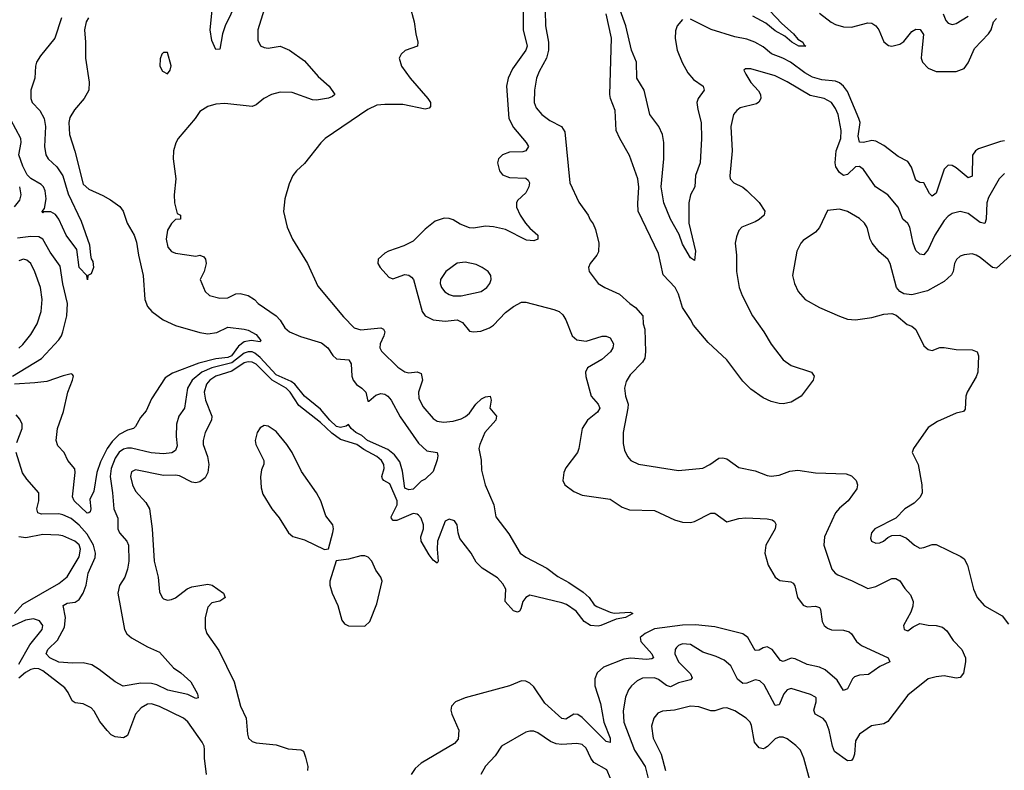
# Model space of a CAD drawing. Header units: inches. Extents: x 1682530 to 1839546, y 640742 to 791647.
# Tile 351 of 656: x 1711215 to 1716109, y 751190 to 754921. Entities that reach past the tile are written whole.
import ezdxf

# ---------------------------------------------------------------- set-up
doc = ezdxf.new("R2010")
doc.units = ezdxf.units.IN
doc.header["$MEASUREMENT"] = 0
doc.layers.add('B7715', color=7, linetype='Continuous')

msp = doc.modelspace()

# ---------------------------------------------------------------- linework, layer by layer
at = {"layer": 'B7715', "color": 5}
for points, elevation in [([(1712292.7, 755007.3), (1712236.8, 754890), (1712223.5, 754850), (1712210, 754775.3), (1712190, 754772.7), (1712170, 754817.2), (1712161.6, 754870), (1712181.6, 755070)], 540), ([(1713716.8, 755010), (1713717.7, 754870), (1713737.8, 754790), (1713730.7, 754770), (1713663.7, 754676.3), (1713643.5, 754630), (1713634, 754590), (1713646.1, 754430), (1713670, 754385.4), (1713733.1, 754310), (1713744.4, 754290), (1713730.7, 754270), (1713715.9, 754264.1), (1713650, 754262), (1713614.9, 754250), (1713595.3, 754230), (1713589.2, 754210), (1713599.1, 754170), (1713614.9, 754150), (1713650, 754135.9), (1713730, 754132.7), (1713743.1, 754123.1), (1713749.2, 754110), (1713745.7, 754090), (1713730, 754060.3), (1713690, 754022.4), (1713684.3, 754010), (1713685.1, 753990), (1713702, 753950), (1713729.2, 753909.2), (1713750, 753884.2), (1713790.3, 753850), (1713790.4, 753830), (1713770, 753821.4), (1713734.8, 753825.2), (1713630, 753877.5), (1713570, 753892.2), (1713530, 753895.2), (1713470, 753884.8), (1713450, 753886.2), (1713405.1, 753905.1), (1713370, 753926), (1713350, 753933.3), (1713325.3, 753934.7), (1713280.3, 753919.7), (1713230, 753879.6), (1713170, 753819.7), (1713123.7, 753796.3), (1713047.3, 753770), (1713030, 753760.5), (1712997.1, 753730), (1712995.8, 753710), (1713007.4, 753690), (1713050, 753641.7), (1713070, 753632.8), (1713130, 753653.9), (1713150, 753651.9), (1713162.1, 753642.1), (1713171.9, 753630), (1713215.3, 753470), (1713230, 753448.7), (1713270, 753430.1), (1713330, 753422.3), (1713390, 753428.8), (1713416.6, 753416.6), (1713450, 753373.4), (1713470, 753369.3), (1713506.7, 753373.3), (1713550, 753390.2), (1713570, 753403.5), (1713630, 753466.3), (1713670, 753495.8), (1713710, 753516.8), (1713730, 753516.6), (1713870, 753480.7), (1713895.8, 753470), (1713913.9, 753453.9), (1713929.1, 753430), (1713961.5, 753350), (1713983.8, 753330), (1714030, 753323.1), (1714110, 753348.4), (1714130, 753348.9), (1714150, 753339.5), (1714166.5, 753310), (1714163.9, 753290), (1714151.2, 753270), (1714108.4, 753231.6), (1714038, 753190), (1714027.7, 753170), (1714028.2, 753148.2), (1714054.8, 753050), (1714090.2, 753010), (1714098, 752990), (1714087.3, 752970), (1714036.9, 752930), (1714011.4, 752890), (1713994.2, 752790), (1713986.9, 752770), (1713930, 752694.3), (1713919.3, 752670), (1713914.4, 752630), (1713924.4, 752610), (1713970, 752576.2), (1714010, 752558.4), (1714150, 752538.3), (1714210, 752498.9), (1714245.3, 752485.3), (1714370, 752481.7), (1714470, 752435.8), (1714510, 752424.4), (1714550, 752422), (1714570, 752427), (1714650, 752468.5), (1714670, 752468.2), (1714730, 752426), (1714790, 752442), (1714824.5, 752444.5), (1714930, 752440.8), (1714955.6, 752435.6), (1714967.3, 752427.3), (1714973, 752413), (1714970.3, 752390), (1714924, 752310), (1714919.5, 752270), (1714934.9, 752210), (1714970.3, 752150), (1714993.9, 752133.9), (1715047.8, 752127.8), (1715059.7, 752119.7), (1715067.9, 752107.9), (1715080.6, 752050), (1715110, 752011.5), (1715130, 752002.6), (1715170, 752006.9), (1715190, 751999.5), (1715195, 751990), (1715203.5, 751930), (1715214.4, 751910), (1715230, 751896.5), (1715250, 751888.8), (1715310, 751887.6), (1715338.2, 751878.2), (1715349.2, 751869.2), (1715374.6, 751830), (1715398.9, 751810), (1715531.7, 751750), (1715540.3, 751730), (1715490, 751706.2), (1715433.5, 751666.5), (1715390, 751663.7), (1715364.4, 751655.6), (1715354.6, 751645.4), (1715330, 751595.4), (1715310, 751586.9), (1715278.8, 751638.8), (1715218.4, 751690), (1715190, 751702.4), (1715130, 751715.5), (1715070, 751744.6), (1715050, 751747.2), (1715010, 751730.8), (1714996.1, 751736.1), (1714954.6, 751790), (1714930, 751803.9), (1714910, 751799.4), (1714890, 751788.2), (1714870, 751786.4), (1714834.7, 751850), (1714810, 751868.4), (1714670, 751902.8), (1714574, 751914), (1714510, 751912.1), (1714370, 751893.6), (1714324.2, 751870), (1714299.4, 751850), (1714303, 751830), (1714357.2, 751770), (1714364.7, 751750), (1714356.3, 751743.7), (1714330, 751740.7), (1714252.7, 751747.3), (1714217.3, 751742.7), (1714117, 751703), (1714085.1, 751674.9), (1714074.3, 751645.7), (1714073.2, 751610), (1714102.4, 751522.4), (1714118.5, 751430), (1714150.1, 751350), (1714150, 751328.7), (1714130, 751333.5), (1714010, 751452.6), (1713990, 751467.3), (1713970, 751469.9), (1713930, 751444), (1713910, 751447.7), (1713824.4, 751524.4), (1713770, 751605.1), (1713750, 751622.7), (1713730, 751632.9), (1713710, 751635.1), (1713650, 751610.7), (1713429.3, 751550.7), (1713381.6, 751530), (1713361.3, 751510), (1713358.7, 751490), (1713363.1, 751470), (1713397.7, 751390), (1713394.4, 751345.6), (1713375.8, 751324.2), (1713210, 751225.8), (1713180.9, 751199.1), (1713160.2, 751170)], 620), ([(1714510, 754921.8), (1714482.3, 754890), (1714474.7, 754865.3), (1714472.8, 754827.2), (1714483.3, 754770), (1714507.6, 754707.6), (1714536.8, 754656.8), (1714564.3, 754624.3), (1714611.7, 754590), (1714617.4, 754570), (1714588, 754530), (1714581.6, 754510), (1714585.8, 754474.2), (1714602.1, 754410), (1714604.2, 754330), (1714596.6, 754210), (1714574.1, 754145.9), (1714570.2, 754089.8), (1714549.5, 754050.5), (1714541.7, 754010), (1714541.1, 753910), (1714573.7, 753770), (1714570, 753724.5), (1714550, 753737), (1714510, 753805.7), (1714493.4, 753853.4), (1714450.4, 753930.4), (1714417.5, 754010), (1714404.2, 754090), (1714417.2, 754230), (1714416.5, 754310), (1714409.9, 754349.9), (1714391.9, 754390), (1714347.7, 754450), (1714319.4, 754570), (1714283, 754630), (1714281.7, 754710), (1714256.6, 754770), (1714227.9, 754890), (1714178.1, 755030)], 620), ([(1714884.1, 755030), (1715002.7, 754902.7), (1715061.5, 754850), (1715083.6, 754823.6), (1715108.2, 754810), (1715114.4, 754794.4), (1715122.8, 754790), (1715087.1, 754790), (1715053.5, 754810), (1715018.5, 754838.5), (1714970, 754864.9), (1714924.3, 754904.3), (1714858.9, 754938.9)], 580), ([(1712430, 754972), (1712399.1, 754870), (1712399.3, 754819.3), (1712411.7, 754791.7), (1712430, 754782), (1712450, 754780.3), (1712510, 754788.9), (1712555.5, 754770), (1712630, 754715.8), (1712699, 754639), (1712753, 754590), (1712782, 754550), (1712770, 754539.5), (1712750, 754531.8), (1712690, 754520.5), (1712670, 754522), (1712570, 754558.7), (1712510, 754561.6), (1712466, 754550), (1712428.4, 754530), (1712390, 754497.6), (1712370.3, 754489.7), (1712235.1, 754504.9), (1712190, 754500.7), (1712150.5, 754489.5), (1712110, 754464), (1712086.8, 754430), (1712002.8, 754330), (1711990.6, 754309.4), (1711978.8, 754270), (1711977.3, 754230), (1711990.4, 754130), (1711982.8, 754050), (1711984.7, 754010), (1711998, 753958), (1712014, 753950), (1712014, 753930), (1711990, 753928), (1711970, 753908.7), (1711950, 753875.3), (1711942.6, 753830), (1711950.4, 753790), (1711969.1, 753769.1), (1711990, 753760.4), (1712090, 753746), (1712111, 753751), (1712130, 753742), (1712138, 753730), (1712142, 753710), (1712132, 753670), (1712112, 753630), (1712136, 753570), (1712158, 753550), (1712210, 753536.3), (1712250, 753539.1), (1712290, 753558), (1712310, 753560.5), (1712351, 753550), (1712382.8, 753530), (1712400.7, 753510), (1712489.5, 753449.5), (1712510, 753427.2), (1712532.3, 753390), (1712556.5, 753370), (1712610, 753346.1), (1712715, 753315), (1712746.2, 753290), (1712771.6, 753251.6), (1712790, 753235), (1712850.1, 753230.1), (1712863, 753210), (1712865.4, 753150), (1712871.7, 753130), (1712888.3, 753108.3), (1712916.1, 753090), (1712935.9, 753070), (1712945.5, 753025.5), (1712950, 753024.9), (1712985.3, 753054.7), (1713010, 753062.5), (1713030, 753059.3), (1713045, 753050), (1713061.2, 753030), (1713106.6, 752946.6), (1713196.7, 752816.7), (1713238, 752778), (1713290.3, 752770), (1713293.5, 752753.5), (1713290, 752734), (1713270, 752675.3), (1713230, 752638), (1713210, 752628), (1713170, 752588), (1713150, 752584), (1713130, 752593.2), (1713117, 752677), (1713104.1, 752724.1), (1713077.6, 752757.6), (1713044.1, 752784.1), (1712944.2, 752830), (1712914.8, 752854.8), (1712886, 752870), (1712863.2, 752890), (1712850, 752909.7), (1712838.5, 752901.5), (1712810, 752894.3), (1712790, 752899.5), (1712755.9, 752930), (1712710, 752984.9), (1712630, 753049.6), (1712583.2, 753110), (1712563.6, 753123.6), (1712490, 753156.5), (1712410, 753242.6), (1712384, 753264), (1712370, 753269.7), (1712350, 753270.4), (1712330, 753263.4), (1712270, 753215.5), (1712169.3, 753190.7), (1712120.5, 753170), (1712071.9, 753130), (1712048.5, 753090), (1712033.5, 752990), (1712006.3, 752950), (1711994.1, 752910), (1711991.9, 752850), (1711997.7, 752802.3), (1711990, 752780.5), (1711971.7, 752768.3), (1711930, 752763.4), (1711868.9, 752768.9), (1711770, 752791.4), (1711750, 752791.7), (1711730, 752786), (1711710, 752772), (1711690, 752741.4), (1711669.8, 752690), (1711664.3, 752650), (1711676.9, 752570), (1711682.7, 752490), (1711702.8, 752442.8), (1711702.7, 752390), (1711710.8, 752370), (1711747.1, 752330), (1711755.5, 752310), (1711757.4, 752230), (1711750.5, 752189.5), (1711737.5, 752150), (1711710.5, 752109.5), (1711702, 752070), (1711736.3, 751890), (1711747.9, 751867.9), (1711770, 751849.1), (1711850, 751803.7), (1711910, 751778), (1711978.9, 751698.9), (1712015, 751675), (1712066.3, 751630), (1712099.3, 751570), (1712102, 751550), (1712090, 751547.8), (1712050, 751567.3), (1711951.8, 751588.2), (1711896, 751616), (1711870, 751622.5), (1711816.7, 751623.3), (1711728.7, 751608.7), (1711690, 751629.7), (1711610, 751692.1), (1711574.2, 751714.2), (1711530, 751724.1), (1711477.8, 751722.2), (1711410, 751728), (1711364.5, 751750), (1711347.1, 751770), (1711354.3, 751790), (1711402.8, 751837.2), (1711437.8, 751902.2), (1711442.2, 751950), (1711431.1, 752010), (1711450, 752020.9), (1711490, 752025.4), (1711510, 752039.3), (1711530, 752070.2), (1711545.4, 752110), (1711555.4, 752170), (1711590, 752248.1), (1711591.4, 752270), (1711581.6, 752310), (1711550, 752364.6), (1711510, 752408.3), (1711470, 752441.5), (1711430, 752460.6), (1711410, 752464.4), (1711323.8, 752463.8), (1711304.8, 752470), (1711300.5, 752490), (1711309.8, 752530), (1711309.7, 752570), (1711250, 752637.4), (1711228.3, 752668.3), (1711196.8, 752770)], 560), ([(1713154.4, 754990), (1713176.2, 754910), (1713183.2, 754850), (1713193.6, 754810), (1713192, 754790), (1713131.5, 754768.5), (1713110.5, 754750), (1713100.5, 754730), (1713112, 754690), (1713155.6, 754630), (1713243.2, 754530), (1713256.1, 754510), (1713257.6, 754490), (1713250, 754481.6), (1713230, 754476.8), (1713119.6, 754499.6), (1713030, 754499.9), (1712990, 754495.4), (1712946, 754474), (1712733.4, 754330), (1712711.5, 754308.5), (1712630, 754206.6), (1712590, 754169.3), (1712573.3, 754146.7), (1712554.3, 754105.7), (1712533.4, 754030), (1712526.9, 753966.9), (1712543.7, 753890), (1712570.4, 753830), (1712645.3, 753710), (1712696.5, 753596.5), (1712824.1, 753444.1), (1712878, 753390), (1712910, 753379.2), (1713010, 753390.1), (1713022.7, 753382.7), (1713029.4, 753370), (1713025.1, 753350), (1713005.9, 753310), (1713005.6, 753290), (1713013.2, 753273.2), (1713094.7, 753194.7), (1713130, 753170.2), (1713150, 753165.5), (1713190.9, 753170.9), (1713210, 753162.6), (1713216.6, 753130), (1713197.4, 753070), (1713199.4, 753039.4), (1713219, 752999), (1713270, 752938.9), (1713290, 752924.9), (1713320.9, 752920.9), (1713370, 752925.8), (1713410, 752937.6), (1713431.4, 752948.6), (1713450, 752966), (1713483, 753010), (1713510, 753035.9), (1713530, 753046.4), (1713554, 753050), (1713559.1, 753030), (1713551.9, 752990), (1713584.4, 752950), (1713581.2, 752930), (1713527.3, 752870), (1713502, 752810), (1713497.3, 752790), (1713508.7, 752731.3), (1713510, 752682), (1713528.8, 752610), (1713571.6, 752510), (1713580.9, 752450), (1713646.5, 752366.5), (1713702, 752270), (1713730, 752249), (1713835.7, 752195.7), (1713890, 752153.8), (1713944.2, 752124.2), (1714016.5, 752076.5), (1714045.7, 752050), (1714070, 752013.4), (1714083.8, 752003.8), (1714150, 751976), (1714170, 751971.8), (1714250, 751975.6), (1714262, 751970), (1714226.8, 751950), (1714179, 751941), (1714103.8, 751910), (1714090, 751906.4), (1714052.3, 751910), (1714020.1, 751930), (1713981.7, 751981.7), (1713933.7, 752013.7), (1713910, 752023), (1713750, 752061.5), (1713730.1, 752049.9), (1713715.6, 752030), (1713706.7, 751993.3), (1713699, 751981), (1713690, 751975.8), (1713670, 751982.8), (1713627.4, 752030), (1713631.3, 752090), (1713617.2, 752117.2), (1713590, 752147), (1713514.4, 752194.4), (1713484.7, 752224.7), (1713458.9, 752270), (1713402.8, 752342.8), (1713393.6, 752370), (1713389.9, 752410), (1713376.3, 752430), (1713350, 752438.6), (1713330, 752428.2), (1713291.9, 752330), (1713289.5, 752289.5), (1713295.6, 752230), (1713290, 752219.7), (1713270, 752235.3), (1713250, 752260.7), (1713211, 752330), (1713209.2, 752350), (1713221.6, 752390), (1713222.2, 752410), (1713210, 752443.5), (1713197.7, 752457.7), (1713190, 752464.1), (1713170, 752466.4), (1713090, 752432.5), (1713071.8, 752431.8), (1713062.5, 752442.5), (1713061.3, 752450), (1713090.6, 752509.4), (1713091.8, 752530), (1713054.1, 752614.1), (1713025.1, 752630), (1713018.8, 752638.8), (1713015.3, 752650), (1713027.1, 752690), (1713025.1, 752710), (1713013.5, 752730), (1712990.9, 752750), (1712925, 752785), (1712890, 752810.3), (1712810, 752834.5), (1712765.9, 752865.9), (1712710, 752918.9), (1712602.7, 753002.7), (1712558.9, 753070), (1712539.4, 753090), (1712470, 753130), (1712390, 753208.7), (1712370, 753218.5), (1712350, 753220.7), (1712330, 753214.9), (1712270, 753174.5), (1712190.2, 753150), (1712160.1, 753130), (1712143.3, 753110), (1712131.8, 753070), (1712138.8, 753030), (1712170.1, 752950), (1712167.5, 752930), (1712136.3, 752870), (1712126.6, 752830), (1712126.9, 752810), (1712148.2, 752750), (1712155.7, 752710), (1712150.8, 752670), (1712136.5, 752643.5), (1712110, 752623.9), (1712090, 752619.5), (1712070, 752622), (1712010, 752653.9), (1711990, 752657.2), (1711930, 752654.9), (1711790, 752683.5), (1711770, 752674.5), (1711766.2, 752650), (1711774.9, 752610), (1711790, 752578.4), (1711842, 752522), (1711860.2, 752490), (1711872.9, 752390), (1711882.7, 752230), (1711903.2, 752150), (1711910, 752078), (1711923, 752050), (1711930, 752043), (1711950, 752036.5), (1711970, 752039.1), (1711990, 752047.5), (1712048.1, 752091.9), (1712070, 752102.9), (1712150, 752116.1), (1712172.4, 752110), (1712228, 752070), (1712235.5, 752050), (1712230, 752043.7), (1712210, 752031.8), (1712170, 752023), (1712150, 752002), (1712136.5, 751950), (1712136.3, 751896.3), (1712145.7, 751870), (1712205.4, 751785.4), (1712281.1, 751630), (1712312.8, 751510), (1712340.6, 751450), (1712346.8, 751370), (1712352.8, 751350), (1712370, 751332.8), (1712390, 751326.2), (1712490, 751317.6), (1712550, 751296.5), (1712612.6, 751292.6), (1712625.1, 751285.1), (1712636, 751256), (1712647.2, 751210), (1712644.9, 751190)], 580), ([(1713827.1, 754967.1), (1713828.4, 754890), (1713843.6, 754810), (1713844.1, 754770), (1713832.8, 754730), (1713797, 754663), (1713784.5, 754630), (1713774.6, 754570), (1713771.8, 754510), (1713782.7, 754482.7), (1713810, 754450.2), (1713850, 754420.7), (1713908.7, 754390), (1713923.9, 754363.9), (1713948.8, 754110), (1713993.9, 754013.9), (1714040.7, 753950), (1714050, 753926), (1714066.2, 753906.2), (1714077.5, 753877.5), (1714093, 753810), (1714092.7, 753767.3), (1714084, 753750), (1714050, 753708.7), (1714042, 753690), (1714044.9, 753670), (1714090.7, 753610), (1714122.8, 753590), (1714196.7, 753556.7), (1714247.3, 753510), (1714276, 753490), (1714311.6, 753448.4), (1714314, 753410), (1714322.8, 753382.8), (1714326.3, 753270), (1714322, 753238), (1714310, 753218.3), (1714250, 753156.3), (1714230, 753122), (1714220.7, 753090), (1714226.4, 753050), (1714238.8, 753010), (1714238.5, 752990), (1714214.2, 752870), (1714214, 752814), (1714220.8, 752780.8), (1714235.8, 752750), (1714252.7, 752730), (1714290, 752711.6), (1714490, 752680.7), (1714610, 752691.4), (1714645.6, 752710), (1714690, 752741.5), (1714710, 752744), (1714730, 752737.7), (1714790, 752695.6), (1714870, 752679.5), (1714930, 752654.9), (1714950, 752651.6), (1714990, 752657.6), (1715042.4, 752677.6), (1715082.3, 752682.3), (1715170, 752669.4), (1715323.8, 752663.8), (1715350, 752653.7), (1715372, 752630), (1715379.5, 752610), (1715375.8, 752590), (1715333.1, 752530), (1715290, 752493.7), (1715270, 752469.6), (1715215.8, 752350), (1715212.6, 752310), (1715252, 752190), (1715268.5, 752170), (1715281.7, 752161.7), (1715352.8, 752132.8), (1715430, 752094.3), (1715470, 752103.2), (1715550, 752143.8), (1715570, 752143.6), (1715590, 752131.7), (1715614.3, 752094.3), (1715643.1, 752063.1), (1715655.5, 752030), (1715654.3, 752005.7), (1715644.1, 751975.9), (1715608.8, 751910), (1715611.3, 751890), (1715630, 751883.8), (1715656.6, 751903.4), (1715690, 751919.5), (1715731.3, 751911.3), (1715771.3, 751910), (1715801.3, 751901.3), (1715822.8, 751882.8), (1715855.6, 751835.6), (1715897.4, 751790), (1715915.8, 751750), (1715917.1, 751730), (1715907.1, 751672.9), (1715890, 751652), (1715870, 751648.2), (1715810, 751659.2), (1715770, 751655.3), (1715730, 751644.4), (1715630, 751564), (1715530, 751433.6), (1715510, 751421.6), (1715448.9, 751411.1), (1715390, 751369.6), (1715370, 751337.2), (1715364.7, 751270), (1715358.3, 751250), (1715350, 751239.7), (1715330, 751237.7), (1715264.5, 751284.5), (1715254.6, 751310), (1715238.3, 751390), (1715223.2, 751430), (1715208.4, 751448.4), (1715168.6, 751470), (1715162, 751490), (1715174.8, 751530), (1715174, 751550), (1715170, 751554.7), (1715146.6, 751566.6), (1715050, 751596.2), (1715030, 751590.6), (1715013.1, 751570), (1714990, 751516.4), (1714970, 751512.1), (1714915.5, 751615.5), (1714894.5, 751634.5), (1714870, 751640.7), (1714830, 751623.4), (1714810, 751621.3), (1714783, 751643), (1714750.4, 751710.4), (1714717, 751737), (1714676.6, 751756.6), (1714610, 751777.8), (1714550, 751815.9), (1714510, 751818.4), (1714489.6, 751810.4), (1714480, 751800), (1714473.2, 751790), (1714471.8, 751770), (1714488.9, 751730), (1714550.1, 751670), (1714557.8, 751650), (1714550, 751639.7), (1714490, 751624.5), (1714450, 751605.6), (1714430, 751612.7), (1714390, 751642.3), (1714370, 751649.9), (1714311.4, 751648.6), (1714284.7, 751635.3), (1714256.5, 751610), (1714241.6, 751590), (1714226.4, 751553.6), (1714214.2, 751485.8), (1714217.5, 751430), (1714270.6, 751290), (1714323.4, 751210), (1714338.1, 751150)], 640), ([(1711422.2, 754930), (1711390.1, 754829.9), (1711318.1, 754741.9), (1711298.7, 754710), (1711293.1, 754690), (1711290.2, 754630), (1711270.9, 754570), (1711269.5, 754530), (1711277.1, 754510), (1711315.1, 754470), (1711336.9, 754430), (1711343.9, 754390), (1711338.2, 754290), (1711344.4, 754250), (1711356.5, 754230), (1711399.7, 754190), (1711430, 754145.3), (1711455.9, 754055.9), (1711519.9, 753919.9), (1711562, 753802), (1711566, 753750), (1711570, 753732), (1711578.8, 753718.8), (1711582, 753690), (1711570, 753658), (1711554, 753650), (1711552.7, 753627.3), (1711548.7, 753650), (1711510, 753689.2), (1711498.2, 753778.2), (1711446.3, 753850), (1711409.9, 753930), (1711392.8, 753952.8), (1711370, 753966.8), (1711333.8, 753966.2), (1711330, 753959), (1711327.1, 753967.1), (1711337.7, 753982.3), (1711346, 754030), (1711342, 754070), (1711333.1, 754090), (1711321.7, 754101.7), (1711270, 754131.3), (1711252.6, 754150), (1711230, 754193.6), (1711210.9, 754250), (1711221.5, 754310), (1711219.8, 754330), (1711170, 754424)], 520), ([(1711557.2, 754930), (1711545.6, 754910), (1711537.1, 754870), (1711542.7, 754810), (1711542, 754730), (1711559.5, 754610), (1711558.4, 754570), (1711535.8, 754530), (1711487.3, 754472.7), (1711464.6, 754435.4), (1711458.6, 754410), (1711461.8, 754350), (1711488.4, 754268.4), (1711530, 754104.2), (1711558.2, 754078.2), (1711627.8, 754047.8), (1711665.8, 754025.8), (1711712.2, 753992.2), (1711728.8, 753970), (1711748.8, 753910), (1711783.3, 753850), (1711795.6, 753815.6), (1711804.8, 753750), (1711828.3, 753650), (1711836.6, 753530), (1711850, 753496), (1711872.1, 753470), (1711927.8, 753430), (1711990, 753401.9), (1712110, 753365.9), (1712150, 753359.1), (1712194.2, 753365.8), (1712250, 753392.8), (1712330, 753382.8), (1712350, 753378.5), (1712390, 753356.5), (1712413.5, 753326.5), (1712410, 753319.3), (1712366.1, 753326.1), (1712330, 753320.2), (1712302.1, 753297.9), (1712266.9, 753250), (1712250, 753242.8), (1712190, 753235.6), (1712105.3, 753214.7), (1711975.1, 753164.9), (1711938.2, 753141.8), (1711870, 753037), (1711843.7, 752976.3), (1711815.8, 752944.2), (1711790, 752899.5), (1711780.5, 752890), (1711750, 752881), (1711710, 752859.3), (1711675.3, 752824.7), (1711650.1, 752790), (1711617.2, 752722.8), (1711598.3, 752670), (1711582.8, 752577.2), (1711564.1, 752535.9), (1711568.4, 752490), (1711565.2, 752474.8), (1711558, 752470), (1711550, 752468.6), (1711485.3, 752530), (1711476.8, 752550), (1711490.6, 752670), (1711488.3, 752688.3), (1711454.6, 752730), (1711435.9, 752770), (1711403.7, 752803.7), (1711395.9, 752830), (1711402.1, 752890), (1711433.4, 752973.4), (1711454, 753070), (1711478, 753130), (1711481.5, 753150), (1711477.4, 753157.4), (1711470, 753160.3), (1711430.6, 753150.6), (1711350, 753122.3), (1711290, 753116.3), (1711189.3, 753109.3)], 540), ([(1716110, 754156.1), (1716083.2, 754130), (1716030, 754036.9), (1716022.5, 754010), (1716018.2, 753930), (1716012.1, 753907.9), (1715990, 753913.3), (1715930, 753957.8), (1715890, 753967.4), (1715850, 753958.5), (1715830, 753945.1), (1715810, 753922.9), (1715764.2, 753850), (1715730, 753778.4), (1715710, 753751.6), (1715690, 753755.8), (1715670, 753774.7), (1715655.4, 753810), (1715640.2, 753890), (1715630, 753908.6), (1715605.1, 753930), (1715581.2, 753990), (1715530.7, 754050.7), (1715469.7, 754090), (1715410, 754177.3), (1715390, 754191.2), (1715370, 754190.5), (1715330, 754151.7), (1715310, 754146.3), (1715290, 754161.5), (1715271.2, 754190), (1715268, 754210), (1715273.5, 754270), (1715296.2, 754330), (1715298.5, 754370), (1715282.8, 754450), (1715270, 754479.7), (1715250, 754508.7), (1715213.6, 754530), (1715144.3, 754544.3), (1715030, 754612.4), (1714970, 754641.2), (1714850, 754676.3), (1714822.8, 754677.2), (1714814.8, 754670), (1714823.8, 754650), (1714850, 754608.4), (1714888.1, 754568.1), (1714897.4, 754550), (1714898.9, 754530), (1714889.1, 754510.9), (1714877, 754503), (1714797, 754483), (1714779, 754470), (1714763.8, 754450), (1714750.2, 754390), (1714756.8, 754270), (1714744.6, 754144.6), (1714746.9, 754130), (1714764.2, 754110), (1714809.1, 754089.1), (1714830, 754072.3), (1714890, 754012.4), (1714919.3, 753970), (1714916.3, 753950), (1714890, 753928), (1714870, 753915.8), (1714804, 753890), (1714790, 753873.2), (1714778.2, 753841.8), (1714771.6, 753810), (1714777.6, 753750), (1714778.5, 753670), (1714791, 753590), (1714806.2, 753550), (1714857.5, 753450), (1714914.5, 753370), (1714950, 753307.6), (1715010, 753230.3), (1715050, 753202.8), (1715150.6, 753170), (1715164, 753150), (1715158.8, 753130), (1715098.8, 753050), (1715050, 753019.5), (1715010, 753011.6), (1714990, 753013), (1714950, 753022.6), (1714910, 753041.1), (1714850, 753085.1), (1714810, 753124.7), (1714730, 753229.8), (1714637.4, 753317.4), (1714563.4, 753403.4), (1714550, 753431.6), (1714509.8, 753489.8), (1714490, 753557.2), (1714473.7, 753590), (1714413.7, 753653.7), (1714390, 753759.3), (1714289.7, 753969.7), (1714286.9, 754006.9), (1714291.9, 754088.1), (1714287.7, 754130), (1714246.2, 754246.2), (1714197.7, 754330), (1714179.8, 754370), (1714174.2, 754470), (1714152, 754530), (1714148.9, 754550), (1714156.7, 754830), (1714130.7, 754950)], 640), ([(1716110, 754319.1), (1716090, 754316.1), (1715980.5, 754279.5), (1715965.8, 754270), (1715951.9, 754248.1), (1715950, 754143.7), (1715930, 754135.1), (1715870, 754185.4), (1715850, 754195.9), (1715830, 754197.3), (1715810, 754177.4), (1715770, 754058.5), (1715750, 754044.2), (1715737.7, 754057.7), (1715710, 754109.7), (1715690, 754112.3), (1715670, 754123.5), (1715648.4, 754188.4), (1715630, 754216.2), (1715581.5, 754241.5), (1715510, 754295.2), (1715470, 754316.8), (1715450, 754319.9), (1715410, 754310.6), (1715390, 754312.4), (1715382.8, 754342.8), (1715393.3, 754410), (1715386.6, 754430), (1715330, 754563.7), (1715310, 754590.4), (1715290, 754607.9), (1715270, 754615.1), (1715202.4, 754622.4), (1715155.4, 754635.4), (1715117.5, 754657.5), (1715045.8, 754710), (1715009.1, 754730), (1714952.1, 754752.1), (1714910, 754786.7), (1714868.7, 754810), (1714830, 754823.8), (1714770, 754835.3), (1714652.6, 754872.6), (1714550, 754924.3)], 620), ([(1715190, 754953), (1715248.1, 754908.1), (1715270, 754896.6), (1715310, 754885.6), (1715350, 754883.9), (1715430, 754904.9), (1715450, 754903.7), (1715470.8, 754890), (1715484.8, 754870), (1715510, 754811.3), (1715532.9, 754792.9), (1715550, 754789), (1715590, 754798.9), (1715610, 754813), (1715650, 754862.5), (1715670, 754874.1), (1715691.6, 754871.6), (1715707.8, 754847.8), (1715696.8, 754750), (1715696.5, 754730), (1715702.8, 754710), (1715730, 754680.2), (1715770, 754664), (1715870, 754662.9), (1715910, 754679), (1715930, 754706.4), (1715961.8, 754778.2), (1716030, 754850.2), (1716043.4, 754870), (1716056.2, 754910), (1716070, 754927.2)], 620), ([(1715806, 754950), (1715817.8, 754917.8), (1715830, 754903.1), (1715850, 754897.3), (1715870, 754901.3), (1715930, 754938)], 640), ([(1711188.3, 753991.7), (1711215.7, 754024.3), (1711221.7, 754050), (1711214.8, 754090)], 540), ([(1716141.5, 753750), (1716070, 753685.3), (1716050, 753689.8), (1715990, 753739.8), (1715970, 753750.7), (1715950, 753756.5), (1715910, 753753), (1715890, 753745.1), (1715871, 753729), (1715861.2, 753710), (1715855.6, 753670), (1715847.5, 753652.5), (1715810, 753619.8), (1715726.8, 753573.2), (1715650, 753553.8), (1715610, 753557.7), (1715589.8, 753569.8), (1715574, 753590), (1715541.7, 753710), (1715529.7, 753730), (1715486.6, 753766.6), (1715452.8, 753810), (1715442.9, 753830), (1715427.5, 753887.5), (1715414, 753910), (1715390, 753932.9), (1715330, 753966.9), (1715290, 753979.6), (1715230, 753972.7), (1715190, 753887.8), (1715170, 753864.7), (1715110, 753823.6), (1715097.6, 753810), (1715078.7, 753770), (1715057, 753650), (1715065.7, 753610), (1715084.9, 753570), (1715119.1, 753530), (1715190.3, 753490.3), (1715290, 753447.6), (1715330, 753432.9), (1715370, 753429), (1715450, 753440.3), (1715510, 753457), (1715550, 753460.4), (1715571.9, 753451.9), (1715626.2, 753406.2), (1715650, 753398), (1715670, 753382), (1715710, 753300.5), (1715730, 753281.3), (1715750, 753277), (1715788.8, 753291.2), (1715810, 753292.4), (1715870, 753281.1), (1715950, 753280.4), (1715974, 753270), (1715980.5, 753250), (1715977, 753170), (1715970, 753146), (1715923.8, 753070), (1715918.4, 753050), (1715915.3, 752984.7), (1715905.8, 752974.2), (1715870, 752966), (1715776.3, 752923.7), (1715730, 752894.5), (1715657.1, 752790), (1715650.4, 752770), (1715680.8, 752710), (1715699.1, 752610), (1715701.1, 752570), (1715691.7, 752548.3), (1715661.8, 752518.2), (1715615.5, 752490), (1715570, 752443.7), (1715466, 752390), (1715448.9, 752370), (1715443.7, 752343.7), (1715448.7, 752328.7), (1715470, 752319.3), (1715490, 752321.6), (1715509, 752330), (1715530, 752348), (1715550, 752358), (1715590, 752359.3), (1715623.4, 752343.4), (1715663, 752310), (1715690, 752294.9), (1715710, 752297.1), (1715750, 752312.4), (1715770, 752312.4), (1715893.7, 752253.7), (1715910, 752241.3), (1715926.5, 752210), (1715955.5, 752090), (1715974, 752050), (1716010, 752007.6), (1716098.5, 751958.5), (1716130, 751917.1)], 660), ([(1711179.8, 753150), (1711322.7, 753237.3), (1711410, 753330.2), (1711423.4, 753350), (1711429.9, 753370), (1711448.8, 753450), (1711452.8, 753510), (1711428.8, 753608.8), (1711416.2, 753696.2), (1711366.1, 753766.1), (1711330.3, 753830.3), (1711310, 753841.6), (1711270, 753842.7), (1711204.6, 753835.4)], 540), ([(1711210, 753288.5), (1711230, 753307.3), (1711270, 753356.5), (1711302.3, 753410), (1711322, 753470), (1711326.5, 753530), (1711317.7, 753590), (1711290, 753667.6), (1711269.7, 753710), (1711250, 753726.2), (1711234, 753730), (1711210, 753722.7)], 560), ([(1711201.1, 752818.9), (1711226.9, 752890), (1711226.6, 752910), (1711216.3, 752936.3), (1711197.2, 752957.2)], 560), ([(1711189.3, 751970), (1711230, 752016.8), (1711410, 752119), (1711450, 752152.3), (1711510, 752252.2), (1711516.8, 752290), (1711510, 752310.6), (1711488.2, 752330), (1711430, 752355.2), (1711410, 752359.5), (1711330, 752361.6), (1711245.6, 752345.6), (1711210, 752350.8)], 580), ([(1711210, 751718.2), (1711265.5, 751814.5), (1711325.9, 751890), (1711329.9, 751910), (1711313.8, 751933.8), (1711282.8, 751942.8), (1711243.5, 751936.5), (1711170, 751903.4)], 580), ([(1712143, 751170), (1712133.9, 751250), (1712133.7, 751293.7), (1712131.4, 751310), (1712121.2, 751330), (1712050, 751432.1), (1712028.9, 751450), (1711910, 751507.5), (1711870, 751520.2), (1711850, 751518.4), (1711819.3, 751500.7), (1711791.3, 751468.7), (1711750, 751363.5), (1711730, 751351.9), (1711690, 751356.8), (1711670, 751366.6), (1711650, 751388.7), (1711613.6, 751433.6), (1711584.5, 751484.5), (1711570, 751500.3), (1711530, 751521.1), (1711490, 751526.3), (1711475.2, 751535.2), (1711456.5, 751576.5), (1711439.9, 751599.9), (1711330, 751685.6), (1711310, 751694.9), (1711290, 751696), (1711270, 751690.8), (1711243.4, 751676.6), (1711210, 751648.2)], 580), ([(1715168, 751050), (1715112, 751250), (1715095.4, 751290), (1715073.2, 751313.2), (1715030, 751346.3), (1715010, 751355.8), (1714990, 751355.6), (1714970, 751347.4), (1714931.9, 751308.1), (1714918.9, 751301.1), (1714910, 751297.7), (1714890, 751302), (1714867.5, 751330), (1714853.3, 751413.3), (1714846.6, 751430), (1714825.6, 751450), (1714770, 751486), (1714730, 751501.5), (1714710, 751499.7), (1714670, 751485.5), (1714650, 751485.7), (1714590, 751505.8), (1714550, 751509), (1714470, 751489.8), (1714410, 751485.1), (1714386.4, 751473.6), (1714366.9, 751450), (1714355.2, 751410), (1714363.5, 751350), (1714402.7, 751270), (1714424.4, 751190)], 660), ([(1714170, 751106.3), (1714132.9, 751192.9), (1714069, 751230), (1714053.2, 751250), (1714030, 751301.1), (1714010, 751318.2), (1713984.1, 751324.1), (1713910, 751319.3), (1713882.3, 751322.3), (1713853.4, 751333.4), (1713790, 751376.4), (1713770, 751384.4), (1713750, 751385.4), (1713730, 751379.7), (1713610, 751311.1), (1713577.6, 751262.4), (1713530, 751211), (1713506.6, 751170)], 640)]:
    msp.add_lwpolyline(points, dxfattribs=dict(at, elevation=elevation))
for points, elevation in [([(1711950, 754758), (1711930, 754758), (1711922, 754750), (1711912.7, 754727.3), (1711912, 754690), (1711925.4, 754665.4), (1711950, 754652), (1711962, 754670), (1711968.4, 754691.6)], 560), ([(1713430, 753716.5), (1713389.4, 753710.6), (1713333.4, 753670), (1713307.3, 753630), (1713305.2, 753610), (1713311.5, 753590), (1713328.9, 753568.9), (1713350, 753555.5), (1713370, 753548.5), (1713410, 753547.8), (1713509.3, 753570), (1713536.9, 753590), (1713551.2, 753610), (1713558, 753630), (1713556.9, 753650), (1713542.9, 753670), (1713514.5, 753690), (1713484, 753704)], 640), ([(1712430, 752904.4), (1712410, 752892.6), (1712395.5, 752870), (1712385.5, 752830), (1712388.8, 752810), (1712428.2, 752730), (1712427.9, 752712.1), (1712416.1, 752683.9), (1712411.5, 752648.5), (1712414.5, 752594.5), (1712423.4, 752563.4), (1712468.4, 752490), (1712505.4, 752445.4), (1712550.4, 752370.4), (1712572.4, 752352.4), (1712630, 752336.1), (1712730, 752288.2), (1712750, 752291.3), (1712771.8, 752371.8), (1712774.6, 752390), (1712770.9, 752410), (1712735.8, 752455.8), (1712712.3, 752530), (1712690.9, 752570), (1712615.8, 752675.8), (1712568.8, 752770), (1712543.5, 752810), (1712490, 752873.6), (1712450, 752901.5)], 620), ([(1712930, 752255.9), (1712910, 752255.9), (1712850, 752239.8), (1712788, 752232), (1712757, 752130), (1712755.8, 752110), (1712768.5, 752070), (1712797, 752010), (1712816.3, 751936.3), (1712830, 751918.4), (1712850, 751907.7), (1712930, 751907), (1712954.7, 751930), (1712990, 752017.3), (1713016.9, 752130), (1713009.7, 752150), (1712984.7, 752184.7), (1712965.3, 752230), (1712947.6, 752250)], 620)]:
    msp.add_lwpolyline(points, close=True, dxfattribs=dict(at, elevation=elevation))

doc.saveas('drawing.dxf')
